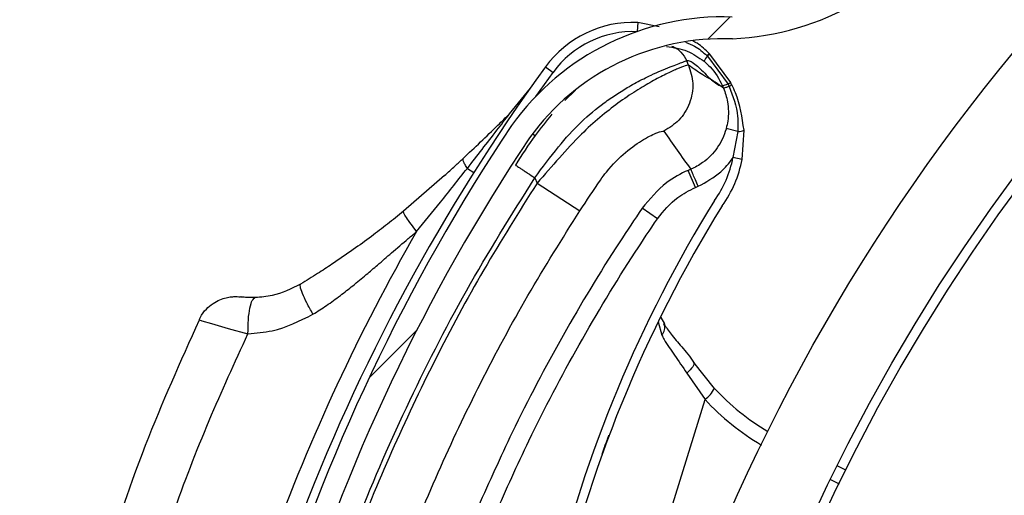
# Model space of a CAD drawing. Header units: inches. Extents: x 170 to 284, y 215 to 248.
# Tile 496 of 656: x 210.8373 to 210.9462, y 224.9136 to 224.9663. Entities that reach past the tile are written whole.
import ezdxf

# ---------------------------------------------------------------- set-up
doc = ezdxf.new("R2010")
doc.units = ezdxf.units.IN
doc.header["$LTSCALE"] = 0.25
doc.header["$MEASUREMENT"] = 0
doc.layers.add('ANNOTATIONS', color=1, linetype='Continuous')
doc.layers.add('RH FRONT OF HOOD', color=7, linetype='Continuous')
doc.styles.add('ARIAL', font='arial.ttf', dxfattribs={"height": 0.09375})
doc.dimstyles.new('STANDARD$0', dxfattribs={"dimtxt": 0.09375, "dimasz": 0.09375, "dimexe": 0.03125, "dimexo": 0.046875, "dimgap": 0.09, "dimtad": 0, "dimtih": 1, "dimtoh": 1, "dimdec": 4, "dimzin": 0, "dimdsep": 46, "dimtxsty": 'ARIAL', "dimcen": 0.09, "dimadec": 0, "dimazin": 0, "dimtfac": 1, "dimtdec": 4, "dimtofl": 0, "dimtmove": 0, "dimatfit": 1, "dimfxl": 1, "dimtolj": 1, "dimtzin": 0, "dimarcsym": 0})
pattern_1 = [(45, (200.7563139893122, 218.4993357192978), (-0.03026527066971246, 0.03026527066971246), [])]

# ---------------------------------------------------------------- blocks, each defined once
blk = doc.blocks.new('*D75')
at = {"layer": 'ANNOTATIONS', "color": 0, "lineweight": -2, "transparency": 16777216}
for p, q in [((209.9594651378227, 225.3844004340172), (209.9594651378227, 225.4781504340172)), ((210.5891923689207, 225.2906504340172), (209.9282151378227, 225.2906504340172)), ((211.1204829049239, 225.2379811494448), (209.9282151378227, 225.2379811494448)), ((209.9594651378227, 225.1442311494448), (209.9594651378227, 225.0504811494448)), ((209.9594651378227, 225.0504811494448), (209.8657151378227, 225.0504811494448))]:
    blk.add_line(p, q, dxfattribs=at)
at = {"layer": 'ANNOTATIONS', "color": 0, "transparency": 16777216}
for points in [[(209.9438401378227, 225.3844004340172), (209.9750901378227, 225.3844004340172), (209.9594651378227, 225.2906504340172)], [(209.9438401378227, 225.1442311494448), (209.9750901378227, 225.1442311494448), (209.9594651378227, 225.2379811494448)]]:
    blk.add_solid(points, dxfattribs=at)
at = {"layer": 'defpoints', "color": 0, "transparency": 16777216}
for p in [(210.6360673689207, 225.2906504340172), (209.9594651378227, 225.2379811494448), (211.1673579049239, 225.2379811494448)]:
    blk.add_point(p, dxfattribs=at)
at = {"layer": 'ANNOTATIONS', "color": 0, "transparency": 16777216, "insert": (209.6118125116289, 225.0504811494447), "char_height": 0.09375, "attachment_point": 5, "style": 'ARIAL'}
blk.add_mtext('\\A1;2 5/8"', dxfattribs=at)
blk = doc.blocks.new('*D76')
at = {"layer": 'ANNOTATIONS', "color": 0, "lineweight": -2, "transparency": 16777216}
for p, q in [((210.6277843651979, 225.6576941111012), (210.6277843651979, 226.3915711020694)), ((212.2068141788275, 224.9942942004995), (212.2068141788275, 226.3915711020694)), ((210.7215343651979, 226.3603211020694), (211.1070251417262, 226.3603211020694)), ((212.1130641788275, 226.3603211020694), (211.7275734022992, 226.3603211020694))]:
    blk.add_line(p, q, dxfattribs=at)
at = {"layer": 'ANNOTATIONS', "color": 0, "transparency": 16777216}
for points in [[(210.7215343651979, 226.3759461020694), (210.7215343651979, 226.3446961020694), (210.6277843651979, 226.3603211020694)], [(212.1130641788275, 226.3759461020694), (212.1130641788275, 226.3446961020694), (212.2068141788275, 226.3603211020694)]]:
    blk.add_solid(points, dxfattribs=at)
at = {"layer": 'defpoints', "color": 0, "transparency": 16777216}
for p in [(212.2068141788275, 226.3603211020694), (210.6277843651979, 225.6108191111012), (212.2068141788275, 224.9474192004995)]:
    blk.add_point(p, dxfattribs=at)
at = {"layer": 'ANNOTATIONS', "color": 0, "transparency": 16777216, "insert": (211.4172992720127, 226.3603211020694), "char_height": 0.09375, "attachment_point": 5, "style": 'ARIAL'}
blk.add_mtext('\\A1;DIM "A"', dxfattribs=at)

msp = doc.modelspace()

# ---------------------------------------------------------------- hatches: boundary and pattern name
at = {"layer": 'RH FRONT OF HOOD'}
h = msp.add_hatch(dxfattribs=at)
h.set_pattern_fill('ANSI31', color=256, scale=0.34241245, angle=2.8e-322, style=0)
h.set_pattern_definition([(45, (200.7896657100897, 218.4993357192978), (-0.03026527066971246, 0.03026527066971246), [])])
edge = h.paths.add_edge_path(flags=0)
edge.add_arc((211.0763061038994, 224.3915581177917), 0.021400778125, 89.9999999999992, 390.52248781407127, ccw=False)
edge.add_line((211.0763061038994, 224.4129588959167), (211.1490687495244, 224.4129588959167))
edge.add_arc((211.1490687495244, 224.8238538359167), 0.4108949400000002, 270, 450.0000000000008)
edge.add_line((211.1490687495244, 225.2347487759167), (210.6654111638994, 225.2347487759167))
edge.add_arc((210.6654111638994, 225.2390289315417), 0.004280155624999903, 180.0000000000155, 269.9999999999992, ccw=False)
edge.add_line((210.6611310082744, 225.2390289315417), (210.6611310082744, 225.2818304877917))
edge.add_arc((210.6654111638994, 225.2818304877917), 0.004280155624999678, 360, 540, ccw=False)
edge.add_line((210.6696913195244, 225.2818304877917), (210.6696913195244, 225.2390289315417))
edge.add_line((210.6696913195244, 225.2390289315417), (210.6664589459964, 225.2390289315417))
edge.add_line((210.6664589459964, 225.2390289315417), (210.6664589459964, 225.2818304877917))
edge.add_arc((210.6654111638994, 225.2818304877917), 0.001047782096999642, 360, 540.0000000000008)
edge.add_line((210.6643633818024, 225.2818304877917), (210.6643633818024, 225.2390289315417))
edge.add_arc((210.6654111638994, 225.2390289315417), 0.001047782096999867, 180, 270)
edge.add_line((210.6654111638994, 225.2379811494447), (211.1490687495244, 225.2379811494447))
edge.add_arc((211.1490687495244, 224.8238538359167), 0.4141273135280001, 269.9999999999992, 450, ccw=False)
edge.add_line((211.1490687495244, 224.4097265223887), (211.0763061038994, 224.4097265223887))
edge.add_arc((211.0763061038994, 224.3915581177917), 0.018168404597, 450.0000000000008, 750.5224878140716)
edge.add_arc((211.0910543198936, 224.4002532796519), 0.001047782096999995, 390.5224878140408, 495.0000000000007)
edge.add_line((211.0903134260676, 224.4009941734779), (211.0816182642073, 224.3922990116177))
edge.add_line((211.0816182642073, 224.3922990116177), (211.0793326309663, 224.3945846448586))
edge.add_line((211.0793326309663, 224.3945846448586), (211.0880277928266, 224.4032798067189))
edge.add_arc((211.0910543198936, 224.4002532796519), 0.004280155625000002, 390.522487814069, 495.0000000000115, ccw=False)
h = msp.add_hatch(dxfattribs=at)
h.set_pattern_fill('ANSI31', color=256, scale=0.34241245, style=0)
h.set_pattern_definition(pattern_1)
edge = h.paths.add_edge_path(flags=0)
edge.add_line((211.1157170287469, 225.2304686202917), (210.7733045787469, 225.2304686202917))
edge.add_line((210.7733045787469, 225.2304686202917), (210.7733045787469, 225.2347487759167))
edge.add_line((210.7733045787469, 225.2347487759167), (211.1157170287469, 225.2347487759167))
edge.add_arc((211.1157170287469, 224.8238538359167), 0.4108949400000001, 269.9999999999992, 450, ccw=False)
edge.add_line((211.1157170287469, 224.4129588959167), (211.0429543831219, 224.4129588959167))
edge.add_line((211.0429543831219, 224.4129588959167), (211.0429543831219, 224.4172390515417))
edge.add_line((211.0429543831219, 224.4172390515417), (211.1157170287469, 224.4172390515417))
edge.add_arc((211.1157170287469, 224.8238538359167), 0.406614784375, 270, 450.0000000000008)
h = msp.add_hatch(dxfattribs=at)
h.set_pattern_fill('ANSI32', color=256, scale=0.34241245, angle=2.8e-322, style=0)
h.set_pattern_definition([(45, (200.7563139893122, 218.4993357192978), (-0.09079581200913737, 0.09079581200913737), []), (45, (200.8168445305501, 218.4993357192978), (-0.09079581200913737, 0.09079581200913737), [])])
edge = h.paths.add_edge_path(flags=0)
edge.add_arc((211.115717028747, 224.8238538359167), 0.2182879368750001, 180, 540, ccw=False)
edge = h.paths.add_edge_path(flags=0)
edge.add_arc((211.115717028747, 224.8238538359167), 0.2097276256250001, 180, 540, ccw=False)
h = msp.add_hatch(dxfattribs=at)
h.set_pattern_fill('ANSI31', color=256, scale=0.34241245, angle=2.8e-322, style=0)
h.set_pattern_definition(pattern_1)
edge = h.paths.add_edge_path(flags=0)
edge.add_arc((210.8674690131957, 224.8023513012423), 0.001712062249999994, 432.8696093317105, 455.0800296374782)
edge.add_line((210.8673174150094, 224.8040566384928), (210.8671036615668, 224.8064611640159))
edge.add_arc((210.8674690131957, 224.8023513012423), 0.004126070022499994, 432.8696093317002, 455.08002963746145, ccw=False)
edge.add_arc((210.8648467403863, 224.793843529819), 0.01302879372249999, 384.3457767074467, 432.8696093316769, ccw=False)
edge.add_arc((210.8598613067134, 224.7920837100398), 0.01830194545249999, 342.8696093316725, 382.9309823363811, ccw=False)
edge.add_arc((210.8661112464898, 224.7901573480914), 0.01176186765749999, 275.0104670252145, 342.86960933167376, ccw=False)
edge.add_arc((210.8648769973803, 224.7939416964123), 0.01566536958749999, 218.1266773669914, 278.30040914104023, ccw=False)
edge.add_arc((210.8722737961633, 224.800153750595), 0.02532140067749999, 195.7238575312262, 218.8505426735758, ccw=False)
edge.add_arc((210.862609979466, 224.7964678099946), 0.01504902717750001, 155.0253276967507, 192.1842589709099, ccw=False)
edge.add_arc((210.8740947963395, 224.7915305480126), 0.02754708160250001, 436.1781124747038, 515.802183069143, ccw=False)
edge.add_arc((210.8816164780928, 224.8269778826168), 0.008748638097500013, 263.8282282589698, 410.8110415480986)
edge.add_arc((210.9189611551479, 224.8807153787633), 0.05672062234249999, 162.4402450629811, 235.8795090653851, ccw=False)
edge.add_arc((211.0706217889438, 224.8352244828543), 0.2150521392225, 506.2956368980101, 523.0756629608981, ccw=False)
edge.add_arc((210.9151396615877, 224.9377176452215), 0.02884824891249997, 448.028452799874, 504.2833661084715, ccw=False)
edge.add_arc((210.9146486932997, 224.9949474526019), 0.0284373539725, 272.9902032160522, 326.5886769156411)
edge.add_arc((210.9256890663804, 224.9871732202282), 0.01494630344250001, 328.1610501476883, 383.4168014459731)
edge.add_arc((210.9218823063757, 224.986447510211), 0.0187470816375, 380.8274838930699, 414.3092253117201)
edge.add_arc((210.9254313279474, 224.9904057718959), 0.0134739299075, 416.7471667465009, 455.1432550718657)
edge.add_arc((210.9250447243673, 224.9978702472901), 0.006011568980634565, 457.8521419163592, 478.5871829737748)
edge.add_arc((210.9322651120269, 224.98804864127), 0.01816498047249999, 483.768869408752, 522.869609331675)
edge.add_arc((210.9253607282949, 224.9901767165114), 0.01094007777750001, 522.8696093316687, 612.8696093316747)
edge.add_arc((210.9226880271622, 224.9815053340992), 0.001866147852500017, 252.8696093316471, 268.5118557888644)
edge.add_line((210.9226395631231, 224.9796398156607), (210.9225768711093, 224.9772266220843))
edge.add_arc((210.9226880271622, 224.9815053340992), 0.004280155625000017, 252.8696093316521, 268.51185578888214, ccw=False)
edge.add_arc((210.9253607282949, 224.9901767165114), 0.01335408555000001, 162.8696093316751, 252.86960933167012, ccw=False)
edge.add_arc((210.9322651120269, 224.98804864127), 0.020578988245, 483.4809676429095, 522.8696093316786, ccw=False)
edge.add_arc((210.9250447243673, 224.9978702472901), 0.008425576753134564, 457.44727651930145, 479.3693202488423, ccw=False)
edge.add_arc((210.9254313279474, 224.9904057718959), 0.01588793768, 416.55991158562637, 455.3401900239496, ccw=False)
edge.add_arc((210.9218823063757, 224.986447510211), 0.02116108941, 380.97414010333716, 414.44678106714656, ccw=False)
edge.add_arc((210.9256890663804, 224.9871732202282), 0.01736031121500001, 328.0498574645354, 383.2354626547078, ccw=False)
edge.add_arc((210.9146486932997, 224.9949474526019), 0.030851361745, 272.78776661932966, 326.6491469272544, ccw=False)
edge.add_arc((210.9151396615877, 224.9377176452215), 0.02643424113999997, 447.8113188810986, 504.1932224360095)
edge.add_arc((211.0706217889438, 224.8352244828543), 0.21263813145, 506.3072777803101, 523.0792988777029)
edge.add_arc((210.9189611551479, 224.8807153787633), 0.05430661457, 522.426235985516, 595.9841441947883)
edge.add_arc((210.8816164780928, 224.8269778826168), 0.01116264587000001, 262.93064822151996, 411.39869652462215, ccw=False)
edge.add_arc((210.8740947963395, 224.7915305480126), 0.02513307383, 435.8410095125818, 515.8402671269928)
edge.add_arc((210.862609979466, 224.7964678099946), 0.01263501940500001, 514.9526566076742, 551.8523061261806)
edge.add_arc((210.8722737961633, 224.800153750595), 0.022907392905, 195.9139156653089, 218.8893245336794)
edge.add_arc((210.8648769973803, 224.7939416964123), 0.01325136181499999, 218.0618497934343, 278.6048591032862)
edge.add_arc((210.8661112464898, 224.7901573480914), 0.009347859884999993, 274.5921334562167, 342.8696093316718)
edge.add_arc((210.8598613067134, 224.7920837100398), 0.01588793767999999, 342.8696093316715, 382.8217882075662)
edge.add_arc((210.8648467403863, 224.793843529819), 0.01061478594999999, 384.5041106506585, 432.869609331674)

# ---------------------------------------------------------------- linework, layer by layer
for p, q in [((210.9056622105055, 224.9659482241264), (210.9056200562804, 224.9649499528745)), ((210.908028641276, 224.9654799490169), (210.9056622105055, 224.9659482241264)), ((210.9112996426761, 224.9612201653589), (210.9110884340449, 224.961715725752)), ((210.9130027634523, 224.9616522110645), (210.9130033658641, 224.9616517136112)), ((210.9133236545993, 224.9622727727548), (210.9133244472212, 224.9622720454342)), ((210.9133244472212, 224.9622720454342), (210.9133750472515, 224.9622253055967)), ((210.9133750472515, 224.9622253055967), (210.9133757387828, 224.9622246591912)), ((210.9133757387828, 224.9622246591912), (210.9156688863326, 224.9591274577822)), ((210.9135832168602, 224.9624961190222), (210.9135825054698, 224.9624968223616)), ((210.9136325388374, 224.9624470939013), (210.9135832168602, 224.9624961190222)), ((210.9136332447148, 224.9624463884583), (210.9136325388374, 224.9624470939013)), ((210.9159508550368, 224.9593005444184), (210.9136332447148, 224.9624463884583)), ((210.8954655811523, 224.9610250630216), (210.8962962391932, 224.9604207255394)), ((210.8943931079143, 224.9577626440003), (210.8962962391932, 224.9604207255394)), ((210.8914962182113, 224.9558487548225), (210.8937891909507, 224.9586883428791)), ((210.8987862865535, 224.9584411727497), (210.8976040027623, 224.9573000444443)), ((210.9151509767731, 224.9586562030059), (210.9143589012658, 224.9592483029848)), ((210.9156688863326, 224.9591274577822), (210.9157901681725, 224.9588749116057)), ((210.9167452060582, 224.953866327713), (210.915456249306, 224.9542121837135)), ((210.9172138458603, 224.9507923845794), (210.9174234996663, 224.9540208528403)), ((210.8940218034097, 224.9536174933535), (210.8943059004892, 224.953424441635)), ((210.9167452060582, 224.953866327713), (210.9162049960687, 224.9509858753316)), ((210.9172138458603, 224.9507923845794), (210.9162049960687, 224.9509858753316)), ((210.8868179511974, 224.9497927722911), (210.8875348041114, 224.9493397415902)), ((210.9115377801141, 224.9496975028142), (210.9112389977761, 224.9495701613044)), ((210.9120440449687, 224.9476812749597), (210.9112389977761, 224.9495701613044)), ((210.8843058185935, 224.9490023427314), (210.879750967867, 224.9450417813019)), ((210.8942820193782, 224.9487564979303), (210.8945327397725, 224.9481682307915)), ((210.8945327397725, 224.9481682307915), (210.8992660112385, 224.9450893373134)), ((210.9120440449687, 224.9476812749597), (210.9123428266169, 224.9478086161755)), ((210.9078432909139, 224.9442254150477), (210.9061449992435, 224.9453794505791)), ((210.9082071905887, 224.9333038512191), (210.908610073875, 224.9325961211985)), ((210.9079447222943, 224.9328270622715), (210.9083263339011, 224.9313436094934)), ((210.914155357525, 224.925444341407), (210.9118587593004, 224.9283154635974)), ((210.9110932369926, 224.9271447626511), (210.9131108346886, 224.9242173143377)), ((210.8938413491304, 224.8616988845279), (210.9131108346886, 224.9242173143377)), ((210.9287056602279, 224.9163996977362), (210.9277422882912, 224.9168655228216)), ((210.9270039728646, 224.9153582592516), (210.9279673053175, 224.9148924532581))]:
    msp.add_line(p, q, dxfattribs=at)
at = {"layer": 'RH FRONT OF HOOD', "flags": 128}
for points in [[(210.8571709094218, 224.9330232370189), (210.8574557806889, 224.9329357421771), (210.8585242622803, 224.9326057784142), (210.8603431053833, 224.9320747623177), (210.8625477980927, 224.9314885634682), (210.8625478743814, 224.9314885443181), (210.8625478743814, 224.9314885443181)], [(210.9118587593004, 224.9283154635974), (210.911890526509, 224.9282281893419), (210.9118828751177, 224.9281167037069), (210.9118360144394, 224.9279840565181), (210.9117512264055, 224.9278338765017), (210.9116308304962, 224.9276702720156), (210.9114781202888, 224.9274977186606), (210.911297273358, 224.9273209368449), (210.9110932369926, 224.9271447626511)]]:
    msp.add_lwpolyline(points, dxfattribs=at)
at = {"layer": 'RH FRONT OF HOOD'}
for radius in [0.218287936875, 0.2097276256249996, 0.20865758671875]:
    msp.add_circle((211.1157170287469, 224.8238538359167), radius, dxfattribs=at)
for centre, radius, start, end in [((210.9146486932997, 224.9949474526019), 0.03085136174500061, 272.7877666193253, 326.6491469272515), ((210.9151396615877, 224.9377176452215), 0.02884824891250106, 88.02845279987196, 144.283366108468), ((210.9051565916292, 224.9539744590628), 0.01198443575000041, 87.58199473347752, 143.9625880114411), ((210.9051565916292, 224.9539744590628), 0.01095719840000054, 87.58199473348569, 143.9625880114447), ((210.9151396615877, 224.9377176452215), 0.02643424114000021, 87.81131888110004, 144.1932224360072), ((210.9150552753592, 224.9607263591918), 0.002251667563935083, 138.2635644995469, 155.720705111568), ((210.915057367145, 224.9607242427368), 0.00225369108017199, 138.2593743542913, 155.6987549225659), ((210.91447060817, 224.9612092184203), 0.001564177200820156, 124.5953035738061, 137.1606613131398), ((210.9144741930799, 224.9612057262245), 0.001568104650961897, 124.6238759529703, 137.1559559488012), ((210.9145511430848, 224.9611202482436), 0.001613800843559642, 124.6957020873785, 136.7836987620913), ((210.9145504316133, 224.9611208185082), 0.001611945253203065, 124.6800920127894, 136.7810672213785), ((211.0701806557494, 224.8339127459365), 0.2160622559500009, 143.9625880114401, 159.429331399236), ((211.0706217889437, 224.8352244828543), 0.2150521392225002, 146.2956368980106, 163.0756629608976), ((210.9167937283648, 224.9552192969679), 0.001353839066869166, 267.9460491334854, 297.7215107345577), ((211.0706217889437, 224.8352244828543), 0.2126381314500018, 146.3072777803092, 163.0792988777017), ((210.9044350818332, 224.9532432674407), 0.01198443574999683, 324.2107068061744, 349.1428904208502), ((210.9044350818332, 224.9532432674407), 0.01301167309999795, 324.3721675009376, 349.142890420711), ((211.0387242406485, 224.8690302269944), 0.1465525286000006, 148.2102277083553, 184.8881843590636), ((211.0387242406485, 224.8690302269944), 0.1455252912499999, 148.2240339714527, 186.7401596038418), ((211.0701806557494, 224.8339127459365), 0.2180957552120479, 150.0488325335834, 160.1231826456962), ((210.9075362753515, 224.9321407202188), 0.001122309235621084, 314.7454227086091, 22.81644394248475), ((210.9109445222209, 224.9271195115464), 0.003621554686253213, 306.7390858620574, 332.4478656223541), ((210.9332781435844, 224.9430946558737), 0.02602334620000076, 222.7069825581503, 239.5091641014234), ((210.9334916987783, 224.9430288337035), 0.02773540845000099, 222.7069825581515, 239.322740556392)]:
    msp.add_arc(centre, radius, start, end, dxfattribs=at)
for points, knots in [([(210.9109408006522, 224.96376157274), (210.9112882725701, 224.9636320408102), (210.9121785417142, 224.9633001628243), (210.9128899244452, 224.9626619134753), (210.9133236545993, 224.9622727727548)], [0, 0, 0, 0, 0.3902998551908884, 1, 1, 1, 1]), ([(210.9135825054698, 224.9624968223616), (210.9131629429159, 224.962917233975), (210.9126105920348, 224.9634707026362), (210.9119196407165, 224.9638173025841), (210.9117535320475, 224.9639006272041)], [0, 0, 0, 0, 0.7595942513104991, 1, 1, 1, 1]), ([(210.9088401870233, 224.9632879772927), (210.9096328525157, 224.9631728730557), (210.9111529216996, 224.9629521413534), (210.9124040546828, 224.9620729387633), (210.9130027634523, 224.9616522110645)], [0, 0, 0, 0, 0.5214667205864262, 0.9999999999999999, 0.9999999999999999, 0.9999999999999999, 0.9999999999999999]), ([(210.909456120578, 224.9633389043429), (210.9096294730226, 224.963255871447), (210.9099900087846, 224.9630831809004), (210.9106050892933, 224.9625766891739), (210.9108980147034, 224.9620549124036), (210.9110884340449, 224.961715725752)], [0, 0, 0, 0, 0.2447599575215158, 0.5090480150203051, 1, 1, 1, 1]), ([(210.8942820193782, 224.9487564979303), (210.895136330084, 224.9499126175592), (210.8967490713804, 224.952095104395), (210.8993210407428, 224.9549553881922), (210.9015627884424, 224.9567883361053), (210.9033372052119, 224.9580231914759), (210.9045187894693, 224.9587508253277), (210.9055193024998, 224.9593093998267), (210.9063528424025, 224.959743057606), (210.9072693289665, 224.9601879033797), (210.9082799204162, 224.9606358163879), (210.9096266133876, 224.9611709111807), (210.910796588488, 224.9616055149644), (210.910996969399, 224.9616811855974), (210.9110884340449, 224.961715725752)], [0, 0, 0, 0, 0.1307156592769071, 0.2467609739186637, 0.3577928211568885, 0.417097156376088, 0.4791482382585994, 0.5177152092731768, 0.5590896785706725, 0.603294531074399, 0.6633484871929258, 0.7353692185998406, 0.879208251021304, 1, 1, 1, 1]), ([(210.9110884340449, 224.961715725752), (210.9112022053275, 224.9617221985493), (210.911441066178, 224.9617357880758), (210.9119589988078, 224.9613731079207), (210.9125776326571, 224.9608182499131), (210.9132194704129, 224.9601869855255), (210.9138615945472, 224.9595630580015), (210.9142201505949, 224.9592870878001), (210.9144019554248, 224.95914715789)], [0, 0, 0, 0, 0.1574760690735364, 0.3306182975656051, 0.4911886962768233, 0.6742546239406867, 0.834831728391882, 1, 1, 1, 1]), ([(210.9130033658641, 224.9616517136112), (210.9132327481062, 224.9614468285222), (210.9140803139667, 224.9606897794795), (210.9147093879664, 224.9596949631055), (210.9150335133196, 224.9589323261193), (210.9150335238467, 224.95893230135)], [0, 0, 0, 0, 0.2706300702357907, 0.9999763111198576, 1, 1, 1, 1]), ([(210.9112996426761, 224.9612201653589), (210.9112144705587, 224.9612132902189), (210.9110413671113, 224.9611993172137), (210.9101055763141, 224.9608402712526), (210.9088138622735, 224.9602514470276), (210.9072806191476, 224.959454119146), (210.9054799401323, 224.9583914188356), (210.903529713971, 224.957072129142), (210.9014768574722, 224.9554705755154), (210.8992638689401, 224.9534795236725), (210.8969852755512, 224.9509626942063), (210.8953572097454, 224.94910764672), (210.8945327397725, 224.9481682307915)], [0, 0, 0, 0, 0.109401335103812, 0.2223468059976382, 0.315179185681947, 0.4102231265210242, 0.5012749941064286, 0.594600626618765, 0.6834485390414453, 0.7745330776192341, 0.8858211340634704, 0.9999999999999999, 0.9999999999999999, 0.9999999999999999, 0.9999999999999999]), ([(210.9112996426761, 224.9612201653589), (210.9115019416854, 224.9605552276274), (210.9119221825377, 224.959173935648), (210.9115141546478, 224.9569713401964), (210.9103685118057, 224.9550460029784), (210.9091415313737, 224.9542838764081), (210.9085508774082, 224.9539169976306)], [0, 0, 0, 0, 0.2406941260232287, 0.4999999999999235, 0.7593058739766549, 1, 1, 1, 1]), ([(210.9143589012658, 224.9592483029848), (210.914174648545, 224.9593660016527), (210.9136664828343, 224.9596906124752), (210.9127073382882, 224.9602055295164), (210.9118333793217, 224.9608354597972), (210.9112996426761, 224.9612201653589)], [0, 0, 0, 0, 0.1812946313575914, 0.5000073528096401, 1, 1, 1, 1]), ([(210.9144019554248, 224.95914715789), (210.9144837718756, 224.9590951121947), (210.9146482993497, 224.9589904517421), (210.9148619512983, 224.9589115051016), (210.9149763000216, 224.9589256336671), (210.9150333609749, 224.9589326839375)], [0, 0, 0, 0, 0.3313600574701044, 0.6663431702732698, 0.9999999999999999, 0.9999999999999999, 0.9999999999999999, 0.9999999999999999]), ([(210.9150333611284, 224.9589326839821), (210.9150625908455, 224.9588639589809), (210.9151017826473, 224.9587718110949), (210.9151410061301, 224.9586796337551), (210.9151509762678, 224.9586562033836)], [0, 0, 0, 0, 0.7458120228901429, 1, 1, 1, 1]), ([(210.9156688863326, 224.9591274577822), (210.9156454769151, 224.9591187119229), (210.9155048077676, 224.9590661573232), (210.9152880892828, 224.9589896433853), (210.9150861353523, 224.9589282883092), (210.9150510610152, 224.9589309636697), (210.9150335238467, 224.95893230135)], [0, 0, 0, 0, 0.06239373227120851, 0.3749291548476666, 0.6874645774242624, 1, 1, 1, 1]), ([(210.9151490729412, 224.9586606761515), (210.915149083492, 224.9586606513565), (210.9153523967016, 224.9581828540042), (210.9157016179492, 224.9569934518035), (210.9157405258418, 224.9554540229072), (210.9155187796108, 224.9544853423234), (210.915456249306, 224.9542121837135)], [0, 0, 0, 0, 1.782673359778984e-05, 0.3435204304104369, 0.8148790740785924, 1, 1, 1, 1]), ([(210.9157901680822, 224.9588749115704), (210.9157664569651, 224.9588656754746), (210.9156240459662, 224.9588102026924), (210.9154049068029, 224.9587280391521), (210.9152016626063, 224.9586589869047), (210.915167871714, 224.9586571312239), (210.9151509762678, 224.9586562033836)], [0, 0, 0, 0, 0.06242876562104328, 0.3749525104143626, 0.6874762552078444, 1, 1, 1, 1]), ([(210.9157903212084, 224.9588745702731), (210.9161937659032, 224.9577788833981), (210.9167938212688, 224.9561492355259), (210.9167572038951, 224.954429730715), (210.9167452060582, 224.953866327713)], [0, 0, 0, 0, 0.6723457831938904, 0.9999999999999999, 0.9999999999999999, 0.9999999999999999, 0.9999999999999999]), ([(210.9160847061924, 224.9590389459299), (210.9160846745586, 224.9590390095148), (210.9160410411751, 224.9591267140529), (210.915995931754, 224.9592136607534), (210.9159508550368, 224.9593005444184)], [0, 0, 0, 0, 0.0007249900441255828, 1, 1, 1, 1]), ([(210.9174234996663, 224.9540208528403), (210.9172190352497, 224.9554397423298), (210.9169688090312, 224.9571761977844), (210.9162213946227, 224.9587509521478), (210.916084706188, 224.9590389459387)], [0, 0, 0, 0, 0.8171182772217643, 1, 1, 1, 1]), ([(210.8863498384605, 224.9508943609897), (210.8876358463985, 224.9521097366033), (210.8893527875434, 224.9537323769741), (210.8910661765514, 224.955424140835), (210.8914962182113, 224.9558487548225)], [0, 0, 0, 0, 0.7490110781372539, 1, 1, 1, 1]), ([(210.8868179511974, 224.9497927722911), (210.8879089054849, 224.9511986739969), (210.8894716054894, 224.953212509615), (210.8910267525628, 224.9552374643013), (210.8914962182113, 224.9558487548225)], [0, 0, 0, 0, 0.6981213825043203, 1, 1, 1, 1]), ([(210.896165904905, 224.9557828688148), (210.8955378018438, 224.9550160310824), (210.8941007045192, 224.9532615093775), (210.8928408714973, 224.951277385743), (210.8921316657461, 224.9501604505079)], [0, 0, 0, 0, 0.4370636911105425, 1, 1, 1, 1]), ([(210.9015516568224, 224.9485007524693), (210.901551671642, 224.9485007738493), (210.901766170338, 224.9488102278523), (210.9026576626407, 224.9500069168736), (210.9044289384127, 224.9517659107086), (210.9064562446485, 224.9531326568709), (210.9080988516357, 224.9538942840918), (210.9083897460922, 224.9539089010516), (210.9085508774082, 224.9539169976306)], [0, 0, 0, 0, 4.497367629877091e-06, 0.06509473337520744, 0.2616701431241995, 0.47531050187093, 0.7093656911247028, 1, 1, 1, 1]), ([(210.9085508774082, 224.9539169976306), (210.9090383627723, 224.9532130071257), (210.9100133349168, 224.9518050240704), (210.9110295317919, 224.9503999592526), (210.9115376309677, 224.9496974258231)], [0, 0, 0, 0, 0.4999992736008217, 1, 1, 1, 1]), ([(210.915456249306, 224.9542121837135), (210.9154503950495, 224.9541906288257), (210.9152439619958, 224.9534305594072), (210.9145664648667, 224.9519948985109), (210.9131123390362, 224.9505212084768), (210.9119990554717, 224.949894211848), (210.9115376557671, 224.9496974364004), (210.9115376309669, 224.9496974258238)], [0, 0, 0, 0, 0.01087401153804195, 0.3834398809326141, 0.755811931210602, 0.9999868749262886, 1, 1, 1, 1]), ([(210.8843029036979, 224.9489996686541), (210.8843029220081, 224.9489996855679), (210.8846895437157, 224.9493568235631), (210.8853721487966, 224.9499835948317), (210.8860566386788, 224.9506193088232), (210.8863498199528, 224.9508943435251), (210.886349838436, 224.9508943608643)], [0, 0, 0, 0, 2.704369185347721e-05, 0.5710314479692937, 0.9999729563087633, 1, 1, 1, 1]), ([(210.8868179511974, 224.9497927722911), (210.8867254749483, 224.9499382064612), (210.8865384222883, 224.9502323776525), (210.8863815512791, 224.9505844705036), (210.8863363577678, 224.9507918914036), (210.8863472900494, 224.9508749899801), (210.8863498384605, 224.9508943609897)], [0, 0, 0, 0, 0.2979480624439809, 0.6026626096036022, 0.9073771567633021, 1, 1, 1, 1]), ([(210.912342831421, 224.9478086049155), (210.9132250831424, 224.9482883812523), (210.914686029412, 224.949082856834), (210.9157944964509, 224.9503877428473), (210.9161843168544, 224.9509557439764), (210.9162049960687, 224.9509858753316)], [0, 0, 0, 0, 0.5907811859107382, 0.9782917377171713, 1, 1, 1, 1]), ([(210.8812113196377, 224.9427996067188), (210.8820913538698, 224.9438796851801), (210.8839814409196, 224.9461994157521), (210.8858300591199, 224.9485412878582), (210.8868179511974, 224.9497927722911)], [0, 0, 0, 0, 0.4656051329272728, 1, 1, 1, 1]), ([(210.8921316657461, 224.9501604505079), (210.8921603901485, 224.9501416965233), (210.8922045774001, 224.9501128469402), (210.8924727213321, 224.9499377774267), (210.8927502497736, 224.9497565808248), (210.8930947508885, 224.9495316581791), (210.8935953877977, 224.9492047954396), (210.894011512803, 224.9489331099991), (210.8942820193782, 224.9487564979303)], [0, 0, 0, 0, 0.2394568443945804, 0.368360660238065, 0.4999999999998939, 0.6316393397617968, 0.7605431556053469, 0.9999999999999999, 0.9999999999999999, 0.9999999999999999, 0.9999999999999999]), ([(210.9112389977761, 224.9495701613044), (210.9112389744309, 224.9495701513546), (210.9104030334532, 224.949213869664), (210.9084198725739, 224.9481262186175), (210.9069898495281, 224.946399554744), (210.9061449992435, 224.9453794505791)], [0, 0, 0, 0, 1.142795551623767e-05, 0.4092118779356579, 1, 1, 1, 1]), ([(210.8697327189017, 224.8966492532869), (210.8712278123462, 224.9011646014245), (210.8742257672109, 224.910218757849), (210.8799785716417, 224.9234188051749), (210.8865412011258, 224.936369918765), (210.891697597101, 224.9446209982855), (210.8942820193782, 224.9487564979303)], [0, 0, 0, 0, 0.2468628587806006, 0.4950083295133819, 0.7468945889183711, 1, 1, 1, 1]), ([(210.8992660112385, 224.9450893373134), (210.9000265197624, 224.9462410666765), (210.9007870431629, 224.9473928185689), (210.9015516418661, 224.9485007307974), (210.9015516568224, 224.9485007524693)], [0, 0, 0, 0, 0.9999804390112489, 1, 1, 1, 1]), ([(210.8945327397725, 224.9481682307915), (210.8925326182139, 224.9449860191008), (210.8885265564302, 224.9386123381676), (210.8831811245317, 224.9286647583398), (210.8783477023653, 224.9184528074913), (210.8741509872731, 224.9082684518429), (210.8718301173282, 224.9013995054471), (210.8707158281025, 224.8981016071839)], [0, 0, 0, 0, 0.2027568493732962, 0.4061035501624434, 0.6088604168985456, 0.8122072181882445, 0.9999999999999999, 0.9999999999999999, 0.9999999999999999, 0.9999999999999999]), ([(210.9078432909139, 224.9442254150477), (210.9085363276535, 224.9450762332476), (210.9097106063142, 224.9465178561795), (210.9113657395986, 224.947343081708), (210.9120440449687, 224.9476812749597)], [0, 0, 0, 0, 0.5901808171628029, 1, 1, 1, 1]), ([(210.9061449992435, 224.9453794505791), (210.9053149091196, 224.9441396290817), (210.902241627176, 224.9395493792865), (210.8973095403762, 224.9313398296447), (210.8921212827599, 224.9215231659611), (210.889242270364, 224.9150727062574), (210.888012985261, 224.9123184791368)], [0, 0, 0, 0, 0.1185397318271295, 0.4388752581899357, 0.7604101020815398, 1, 1, 1, 1]), ([(210.879750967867, 224.9450417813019), (210.8791625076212, 224.9445666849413), (210.8779904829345, 224.9436204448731), (210.8761384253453, 224.9422102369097), (210.8740992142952, 224.9407262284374), (210.872115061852, 224.9393640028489), (210.8701765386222, 224.9380946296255), (210.8690074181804, 224.93737220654), (210.8683771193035, 224.9369827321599)], [0, 0, 0, 0, 0.1610961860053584, 0.3208521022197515, 0.5001076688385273, 0.7056749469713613, 0.8413228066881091, 1, 1, 1, 1]), ([(210.8760909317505, 224.8963719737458), (210.8760909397, 224.8963719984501), (210.8771283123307, 224.899595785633), (210.8794553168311, 224.9062523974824), (210.8835088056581, 224.916171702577), (210.8882170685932, 224.926101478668), (210.8934189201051, 224.9357862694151), (210.8973169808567, 224.9419883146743), (210.8992660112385, 224.9450893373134)], [0, 0, 0, 0, 1.439079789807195e-06, 0.1877923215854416, 0.3908439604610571, 0.5938956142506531, 0.796947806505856, 1, 1, 1, 1]), ([(210.8812113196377, 224.9427996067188), (210.8809939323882, 224.9430814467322), (210.8805462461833, 224.9436618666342), (210.88004717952, 224.9443820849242), (210.8797430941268, 224.944894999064), (210.8797483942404, 224.9449938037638), (210.879750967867, 224.9450417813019)], [0, 0, 0, 0, 0.2427897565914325, 0.5000000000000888, 0.75721024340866, 0.9999999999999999, 0.9999999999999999, 0.9999999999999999, 0.9999999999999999]), ([(210.8898989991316, 224.9115067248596), (210.8911155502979, 224.9142324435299), (210.8939586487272, 224.9206024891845), (210.8990919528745, 224.9303180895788), (210.9039720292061, 224.9384432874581), (210.9070217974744, 224.9429984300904), (210.9078432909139, 224.9442254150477)], [0, 0, 0, 0, 0.2395900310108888, 0.5599255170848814, 0.8814604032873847, 1, 1, 1, 1]), ([(210.8697447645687, 224.9336530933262), (210.8702457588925, 224.9339715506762), (210.8712776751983, 224.9346274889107), (210.8727402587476, 224.935692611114), (210.8742029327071, 224.9368364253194), (210.8755686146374, 224.9379664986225), (210.8769867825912, 224.9391836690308), (210.8785249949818, 224.9405210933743), (210.879963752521, 224.941760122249), (210.8808993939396, 224.9425397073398), (210.8812113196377, 224.9427996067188)], [0, 0, 0, 0, 0.1216476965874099, 0.2505622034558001, 0.3699476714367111, 0.5011532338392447, 0.6125555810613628, 0.7514486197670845, 0.9171375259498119, 1, 1, 1, 1]), ([(210.8683771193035, 224.9369827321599), (210.8673476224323, 224.9364721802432), (210.8657355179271, 224.9356726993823), (210.8639920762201, 224.9355372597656), (210.8633620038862, 224.9354883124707)], [0, 0, 0, 0, 0.638604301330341, 1, 1, 1, 1]), ([(210.8571770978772, 224.9330208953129), (210.8572120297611, 224.9331214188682), (210.8573690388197, 224.9335732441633), (210.8579011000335, 224.9342047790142), (210.8586418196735, 224.9348499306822), (210.8594041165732, 224.9352579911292), (210.860105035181, 224.9354872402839), (210.8607027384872, 224.9355862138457), (210.861165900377, 224.9356061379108), (210.8614765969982, 224.93559260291), (210.8616458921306, 224.9355760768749), (210.8617118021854, 224.9355682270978), (210.8617265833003, 224.9355664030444), (210.8617350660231, 224.9355653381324), (210.8617379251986, 224.935564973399), (210.86173936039, 224.9355647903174)], [0, 0, 0, 0, 0.05652104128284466, 0.2540462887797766, 0.4273552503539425, 0.57949838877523, 0.7104459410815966, 0.8185506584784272, 0.9012506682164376, 0.9564155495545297, 0.9850429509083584, 0.9903528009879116, 0.993469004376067, 0.9967217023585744, 1, 1, 1, 1]), ([(210.8633620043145, 224.9354883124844), (210.8631476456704, 224.9354852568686), (210.8629082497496, 224.9354818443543), (210.862485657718, 224.9354951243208), (210.8621021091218, 224.9355221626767), (210.8617994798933, 224.9355570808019), (210.861770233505, 224.9355609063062), (210.8617572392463, 224.9355626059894)], [0, 0, 0, 0, 0.211158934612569, 0.2358224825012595, 0.5027141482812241, 0.7790543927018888, 1, 1, 1, 1]), ([(210.8625485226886, 224.9314885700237), (210.8634534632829, 224.9315615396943), (210.865971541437, 224.9317645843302), (210.8682714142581, 224.9329156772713), (210.8697447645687, 224.9336530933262)], [0, 0, 0, 0, 0.3593774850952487, 1, 1, 1, 1]), ([(210.8459599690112, 224.9039212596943), (210.8476229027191, 224.9090371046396), (210.8508413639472, 224.9189383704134), (210.8551125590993, 224.9284323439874), (210.8571768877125, 224.9330209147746)], [0, 0, 0, 0, 0.5166859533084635, 0.9999999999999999, 0.9999999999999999, 0.9999999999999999, 0.9999999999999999]), ([(210.9085668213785, 224.9325903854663), (210.9088111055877, 224.9322175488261), (210.9093377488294, 224.9314137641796), (210.9105425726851, 224.9300218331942), (210.9115052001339, 224.9289100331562), (210.9119330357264, 224.9281909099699), (210.9119746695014, 224.9281209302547)], [0, 0, 0, 0, 0.2839420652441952, 0.6121401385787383, 0.9622563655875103, 1, 1, 1, 1]), ([(210.8512252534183, 224.9023102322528), (210.852203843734, 224.9053700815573), (210.8543187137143, 224.9119828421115), (210.858082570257, 224.9217323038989), (210.8610918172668, 224.9283062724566), (210.8625484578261, 224.93148843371)], [0, 0, 0, 0, 0.3076441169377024, 0.6648617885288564, 1, 1, 1, 1]), ([(210.9083263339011, 224.9313436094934), (210.9084111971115, 224.9311775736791), (210.9087960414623, 224.9304246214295), (210.9097492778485, 224.9291287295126), (210.9106410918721, 224.9278122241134), (210.9110932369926, 224.9271447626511)], [0, 0, 0, 0, 0.1223980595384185, 0.5550603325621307, 1, 1, 1, 1]), ([(210.901724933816, 224.9181586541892), (210.901824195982, 224.9184472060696), (210.9020665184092, 224.9191516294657), (210.9023271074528, 224.9198501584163), (210.9024809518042, 224.9202625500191)], [0, 0, 0, 0, 0.4096284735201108, 1, 1, 1, 1])]:
    msp.add_open_spline(points, degree=3, knots=knots, dxfattribs=at)
for points in [[(210.9159508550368, 224.9593005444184), (210.9159481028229, 224.959296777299), (210.9159425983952, 224.9592892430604), (210.9158853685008, 224.9592524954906), (210.9157970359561, 224.9591998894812), (210.9157116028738, 224.9591516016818), (210.9156688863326, 224.9591274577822)], [(210.9160846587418, 224.9590390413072), (210.9160814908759, 224.9590358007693), (210.9160751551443, 224.9590293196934), (210.9160151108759, 224.9589946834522), (210.9159230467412, 224.9589444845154), (210.9158344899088, 224.9588980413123), (210.9157902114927, 224.9588748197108)], [(210.9123431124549, 224.9478087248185), (210.912239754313, 224.9480509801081), (210.9120330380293, 224.9485354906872), (210.9117702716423, 224.9491513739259), (210.9115826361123, 224.9495911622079), (210.9115524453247, 224.9496619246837), (210.9115373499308, 224.9496973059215)], [(210.8697447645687, 224.9336530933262), (210.8695079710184, 224.9340795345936), (210.8690343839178, 224.9349324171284), (210.8685503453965, 224.9359863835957), (210.8682874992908, 224.9367507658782), (210.868347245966, 224.936905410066), (210.8683771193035, 224.9369827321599)], [(210.8625485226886, 224.9314885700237), (210.8625560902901, 224.9320228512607), (210.8625712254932, 224.9330914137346), (210.862751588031, 224.9343964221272), (210.8630211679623, 224.9353037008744), (210.8632483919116, 224.9354267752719), (210.8633620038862, 224.9354883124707)]]:
    msp.add_open_spline(points, degree=3, dxfattribs=at)

# ---------------------------------------------------------------- dimensions: what is measured, and where the dimension line sits
at = {"layer": 'ANNOTATIONS'}
dim = msp.add_linear_dim(base=(212.2068141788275, 226.3603211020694), p1=(210.6277843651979, 225.6108191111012), p2=(212.2068141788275, 224.9474192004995), text='DIM "A"', dimstyle='STANDARD$0', dxfattribs=at)
dim.commit()
dim.dimension.update_dxf_attribs({"geometry": '*D76', "text_midpoint": (211.4172992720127, 226.3603211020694)})
dim = msp.add_linear_dim(base=(209.9594651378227, 225.2379811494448), p1=(210.6360673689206, 225.2906504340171), p2=(211.1673579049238, 225.2379811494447), angle=90, text='2 5/8"', dimstyle='STANDARD$0', dxfattribs=at)
dim.commit()
dim.dimension.update_dxf_attribs({"geometry": '*D75', "text_midpoint": (209.6118125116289, 225.0504811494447)})

doc.saveas('drawing.dxf')
